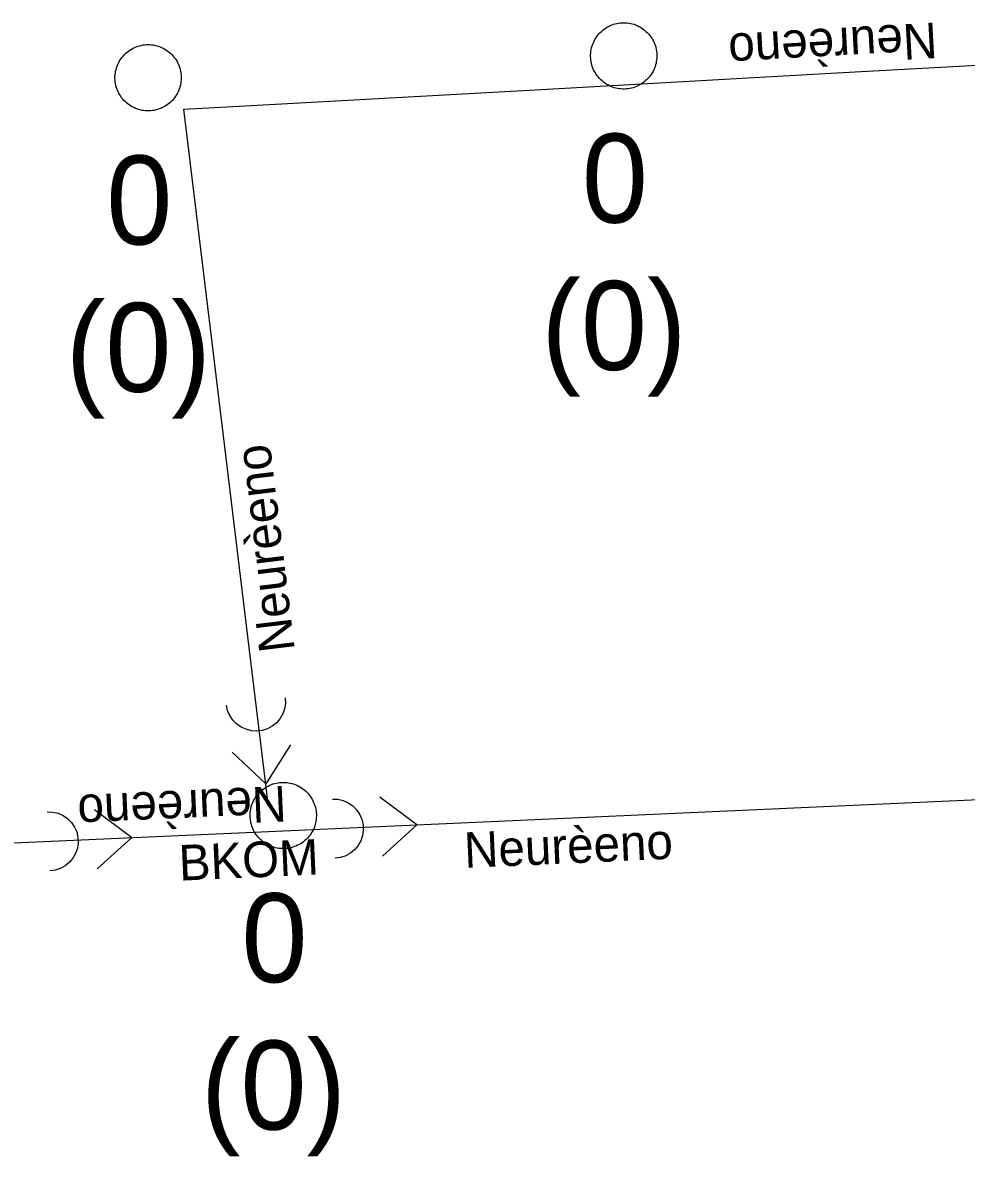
# Model space of a CAD drawing. Extents: x -606452 to -604459, y -1157823 to -1156972.
# Drawn here: x -606057.83 to -606050.7, y -1157141.75 to -1157133.2 of the extents above; entities that cross this region are included whole.
import ezdxf

# ---------------------------------------------------------------- set-up
doc = ezdxf.new("R2010")
doc.units = 0
doc.layers.add('Stoka', color=7, linetype='Continuous')
doc.layers.add('Vstupní šachta stoky', color=7, linetype='Continuous')

msp = doc.modelspace()

# ---------------------------------------------------------------- linework, layer by layer
at = {"layer": 'Stoka'}
for points in [[(-606051.682, -1157133.577), (-606049.56, -1157133.46)], [(-606053.914, -1157133.701), (-606051.682, -1157133.577)], [(-606056.147, -1157133.824), (-606053.914, -1157133.701)], [(-606056.61, -1157133.85), (-606056.147, -1157133.824)], [(-606056.396, -1157135.609), (-606056.61, -1157133.85)], [(-606056.126, -1157137.829), (-606056.396, -1157135.609)], [(-606055.97, -1157139.11), (-606056.126, -1157137.829)], [(-606055.844, -1157138.291), (-606055.842, -1157138.332), (-606055.849, -1157138.373), (-606055.863, -1157138.412), (-606055.883, -1157138.447), (-606055.91, -1157138.479), (-606055.942, -1157138.504), (-606055.979, -1157138.524), (-606056.018, -1157138.536), (-606056.059, -1157138.541), (-606056.1, -1157138.539), (-606056.14, -1157138.528), (-606056.178, -1157138.511), (-606056.211, -1157138.487), (-606056.24, -1157138.458), (-606056.263, -1157138.423), (-606056.279, -1157138.385), (-606056.287, -1157138.345)], [(-606055.99, -1157138.94), (-606056.245, -1157138.7)], [(-606055.989, -1157138.94), (-606055.801, -1157138.646)], [(-606055.488, -1157139.054), (-606055.447, -1157139.056), (-606055.407, -1157139.065), (-606055.369, -1157139.082), (-606055.335, -1157139.105), (-606055.306, -1157139.134), (-606055.283, -1157139.169), (-606055.266, -1157139.206), (-606055.257, -1157139.247), (-606055.255, -1157139.288), (-606055.261, -1157139.329), (-606055.274, -1157139.368), (-606055.294, -1157139.404), (-606055.32, -1157139.435), (-606055.352, -1157139.462), (-606055.388, -1157139.482), (-606055.427, -1157139.495), (-606055.468, -1157139.5)], [(-606054.852, -1157139.249), (-606055.131, -1157139.039)], [(-606049.269, -1157139), (-606051.502, -1157139.1)], [(-606057.004, -1157139.345), (-606057.283, -1157139.135)], [(-606051.502, -1157139.1), (-606053.736, -1157139.2)], [(-606057.64, -1157139.15), (-606057.599, -1157139.152), (-606057.559, -1157139.161), (-606057.521, -1157139.178), (-606057.487, -1157139.201), (-606057.458, -1157139.23), (-606057.435, -1157139.265), (-606057.418, -1157139.302), (-606057.409, -1157139.343), (-606057.407, -1157139.384), (-606057.413, -1157139.425), (-606057.426, -1157139.464), (-606057.446, -1157139.5), (-606057.472, -1157139.531), (-606057.504, -1157139.558), (-606057.54, -1157139.578), (-606057.58, -1157139.591), (-606057.62, -1157139.596)], [(-606053.736, -1157139.2), (-606055.97, -1157139.3)], [(-606055.97, -1157139.3), (-606058.122, -1157139.396)], [(-606054.852, -1157139.249), (-606055.111, -1157139.485)], [(-606057.004, -1157139.346), (-606057.263, -1157139.581)]]:
    msp.add_lwpolyline(points, dxfattribs=at)
at = {"layer": 'Vstupní šachta stoky'}
for p, q in [((-606053.303, -1157133.198), (-606053.29, -1157133.198)), ((-606056.892, -1157133.363), (-606056.879, -1157133.363)), ((-606055.872, -1157138.928), (-606055.859, -1157138.928))]:
    msp.add_line(p, q, dxfattribs=at)
for points in [[(-606053.29, -1157133.198), (-606053.277, -1157133.198), (-606053.264, -1157133.199), (-606053.251, -1157133.201), (-606053.238, -1157133.204), (-606053.225, -1157133.207), (-606053.212, -1157133.21), (-606053.2, -1157133.215), (-606053.188, -1157133.22), (-606053.176, -1157133.226), (-606053.164, -1157133.232), (-606053.153, -1157133.239), (-606053.142, -1157133.247), (-606053.132, -1157133.255), (-606053.122, -1157133.263), (-606053.112, -1157133.272), (-606053.103, -1157133.282), (-606053.095, -1157133.292), (-606053.087, -1157133.303), (-606053.079, -1157133.314), (-606053.072, -1157133.325), (-606053.066, -1157133.337), (-606053.061, -1157133.349), (-606053.056, -1157133.361), (-606053.051, -1157133.373), (-606053.048, -1157133.386), (-606053.045, -1157133.399), (-606053.043, -1157133.412), (-606053.041, -1157133.425), (-606053.04, -1157133.438), (-606053.04, -1157133.451), (-606053.041, -1157133.465), (-606053.042, -1157133.478), (-606053.044, -1157133.491), (-606053.046, -1157133.504), (-606053.05, -1157133.516), (-606053.053, -1157133.529), (-606053.058, -1157133.541), (-606053.063, -1157133.554), (-606053.069, -1157133.565), (-606053.076, -1157133.577), (-606053.083, -1157133.588), (-606053.09, -1157133.599), (-606053.099, -1157133.609), (-606053.107, -1157133.619), (-606053.117, -1157133.628), (-606053.127, -1157133.637), (-606053.137, -1157133.646), (-606053.147, -1157133.653), (-606053.158, -1157133.661), (-606053.17, -1157133.667), (-606053.182, -1157133.673), (-606053.194, -1157133.679), (-606053.206, -1157133.683), (-606053.218, -1157133.688), (-606053.231, -1157133.691), (-606053.244, -1157133.694), (-606053.257, -1157133.696), (-606053.27, -1157133.697), (-606053.283, -1157133.698), (-606053.297, -1157133.698), (-606053.31, -1157133.697), (-606053.323, -1157133.696), (-606053.336, -1157133.694), (-606053.349, -1157133.691), (-606053.362, -1157133.688), (-606053.374, -1157133.683), (-606053.386, -1157133.679), (-606053.398, -1157133.673), (-606053.41, -1157133.667), (-606053.422, -1157133.661), (-606053.433, -1157133.653), (-606053.443, -1157133.646), (-606053.453, -1157133.637), (-606053.463, -1157133.628), (-606053.473, -1157133.619), (-606053.481, -1157133.609), (-606053.49, -1157133.599), (-606053.497, -1157133.588), (-606053.504, -1157133.577), (-606053.511, -1157133.565), (-606053.517, -1157133.554), (-606053.522, -1157133.541), (-606053.527, -1157133.529), (-606053.53, -1157133.516), (-606053.534, -1157133.504), (-606053.536, -1157133.491), (-606053.538, -1157133.478), (-606053.539, -1157133.465), (-606053.54, -1157133.451), (-606053.54, -1157133.438), (-606053.539, -1157133.425), (-606053.537, -1157133.412), (-606053.535, -1157133.399), (-606053.532, -1157133.386), (-606053.529, -1157133.373), (-606053.524, -1157133.361), (-606053.519, -1157133.349), (-606053.514, -1157133.337), (-606053.508, -1157133.325), (-606053.501, -1157133.314)], [(-606053.501, -1157133.314), (-606053.493, -1157133.303), (-606053.485, -1157133.292), (-606053.477, -1157133.282), (-606053.468, -1157133.272), (-606053.458, -1157133.263), (-606053.448, -1157133.255), (-606053.438, -1157133.247), (-606053.427, -1157133.239), (-606053.416, -1157133.232), (-606053.404, -1157133.226), (-606053.392, -1157133.22), (-606053.38, -1157133.215), (-606053.368, -1157133.21), (-606053.355, -1157133.207), (-606053.342, -1157133.204), (-606053.329, -1157133.201), (-606053.316, -1157133.199), (-606053.303, -1157133.198)], [(-606056.879, -1157133.363), (-606056.866, -1157133.363), (-606056.853, -1157133.364), (-606056.84, -1157133.366), (-606056.827, -1157133.369), (-606056.814, -1157133.372), (-606056.801, -1157133.375), (-606056.789, -1157133.38), (-606056.777, -1157133.385), (-606056.765, -1157133.391), (-606056.753, -1157133.397), (-606056.742, -1157133.404), (-606056.731, -1157133.412), (-606056.721, -1157133.42), (-606056.711, -1157133.428), (-606056.701, -1157133.437), (-606056.692, -1157133.447), (-606056.684, -1157133.457), (-606056.676, -1157133.468), (-606056.668, -1157133.479), (-606056.661, -1157133.49), (-606056.655, -1157133.502), (-606056.65, -1157133.514), (-606056.645, -1157133.526), (-606056.64, -1157133.538), (-606056.637, -1157133.551), (-606056.634, -1157133.564), (-606056.632, -1157133.577), (-606056.63, -1157133.59), (-606056.629, -1157133.603), (-606056.629, -1157133.616), (-606056.63, -1157133.63), (-606056.631, -1157133.643), (-606056.633, -1157133.656), (-606056.635, -1157133.669), (-606056.639, -1157133.681), (-606056.642, -1157133.694), (-606056.647, -1157133.706), (-606056.652, -1157133.719), (-606056.658, -1157133.73), (-606056.665, -1157133.742), (-606056.672, -1157133.753), (-606056.679, -1157133.764), (-606056.688, -1157133.774), (-606056.696, -1157133.784), (-606056.706, -1157133.793), (-606056.716, -1157133.802), (-606056.726, -1157133.811), (-606056.736, -1157133.818), (-606056.747, -1157133.826), (-606056.759, -1157133.832), (-606056.771, -1157133.838), (-606056.783, -1157133.844), (-606056.795, -1157133.848), (-606056.807, -1157133.853), (-606056.82, -1157133.856), (-606056.833, -1157133.859), (-606056.846, -1157133.861), (-606056.859, -1157133.862), (-606056.872, -1157133.863), (-606056.886, -1157133.863), (-606056.899, -1157133.862), (-606056.912, -1157133.861), (-606056.925, -1157133.859), (-606056.938, -1157133.856), (-606056.951, -1157133.853), (-606056.963, -1157133.848), (-606056.975, -1157133.844), (-606056.987, -1157133.838), (-606056.999, -1157133.832), (-606057.011, -1157133.826), (-606057.022, -1157133.818), (-606057.032, -1157133.811), (-606057.042, -1157133.802), (-606057.052, -1157133.793), (-606057.062, -1157133.784), (-606057.07, -1157133.774), (-606057.079, -1157133.764), (-606057.086, -1157133.753), (-606057.093, -1157133.742), (-606057.1, -1157133.73), (-606057.106, -1157133.719), (-606057.111, -1157133.706), (-606057.116, -1157133.694), (-606057.119, -1157133.681), (-606057.123, -1157133.669), (-606057.125, -1157133.656), (-606057.127, -1157133.643), (-606057.128, -1157133.63), (-606057.129, -1157133.616), (-606057.129, -1157133.603), (-606057.128, -1157133.59), (-606057.126, -1157133.577), (-606057.124, -1157133.564), (-606057.121, -1157133.551), (-606057.118, -1157133.538), (-606057.113, -1157133.526), (-606057.108, -1157133.514), (-606057.103, -1157133.502), (-606057.097, -1157133.49), (-606057.09, -1157133.479)], [(-606057.09, -1157133.479), (-606057.082, -1157133.468), (-606057.074, -1157133.457), (-606057.066, -1157133.447), (-606057.057, -1157133.437), (-606057.047, -1157133.428), (-606057.037, -1157133.42), (-606057.027, -1157133.412), (-606057.016, -1157133.404), (-606057.005, -1157133.397), (-606056.993, -1157133.391), (-606056.981, -1157133.385), (-606056.969, -1157133.38), (-606056.957, -1157133.375), (-606056.944, -1157133.372), (-606056.931, -1157133.369), (-606056.918, -1157133.366), (-606056.905, -1157133.364), (-606056.892, -1157133.363)], [(-606055.859, -1157138.928), (-606055.846, -1157138.928), (-606055.833, -1157138.929), (-606055.82, -1157138.931), (-606055.807, -1157138.934), (-606055.794, -1157138.937), (-606055.781, -1157138.94), (-606055.769, -1157138.945), (-606055.757, -1157138.95), (-606055.745, -1157138.956), (-606055.733, -1157138.962), (-606055.722, -1157138.969), (-606055.711, -1157138.977), (-606055.701, -1157138.985), (-606055.691, -1157138.993), (-606055.681, -1157139.002), (-606055.672, -1157139.012), (-606055.664, -1157139.022), (-606055.656, -1157139.033), (-606055.648, -1157139.044), (-606055.641, -1157139.055), (-606055.635, -1157139.067), (-606055.63, -1157139.079), (-606055.625, -1157139.091), (-606055.62, -1157139.103), (-606055.617, -1157139.116), (-606055.614, -1157139.129), (-606055.612, -1157139.142), (-606055.61, -1157139.155), (-606055.609, -1157139.168), (-606055.609, -1157139.181), (-606055.61, -1157139.195), (-606055.611, -1157139.208), (-606055.613, -1157139.221), (-606055.615, -1157139.234), (-606055.619, -1157139.246), (-606055.622, -1157139.259), (-606055.627, -1157139.271), (-606055.632, -1157139.284), (-606055.638, -1157139.295), (-606055.645, -1157139.307), (-606055.652, -1157139.318), (-606055.659, -1157139.329), (-606055.668, -1157139.339), (-606055.676, -1157139.349), (-606055.686, -1157139.358), (-606055.696, -1157139.367), (-606055.706, -1157139.376), (-606055.716, -1157139.383), (-606055.727, -1157139.391), (-606055.739, -1157139.397), (-606055.751, -1157139.403), (-606055.763, -1157139.409), (-606055.775, -1157139.413), (-606055.787, -1157139.418), (-606055.8, -1157139.421), (-606055.813, -1157139.424), (-606055.826, -1157139.426), (-606055.839, -1157139.427), (-606055.852, -1157139.428), (-606055.866, -1157139.428), (-606055.879, -1157139.427), (-606055.892, -1157139.426), (-606055.905, -1157139.424), (-606055.918, -1157139.421), (-606055.931, -1157139.418), (-606055.943, -1157139.413), (-606055.955, -1157139.409), (-606055.967, -1157139.403), (-606055.979, -1157139.397), (-606055.991, -1157139.391), (-606056.002, -1157139.383), (-606056.012, -1157139.376), (-606056.022, -1157139.367), (-606056.032, -1157139.358), (-606056.042, -1157139.349), (-606056.05, -1157139.339), (-606056.059, -1157139.329), (-606056.066, -1157139.318), (-606056.073, -1157139.307), (-606056.08, -1157139.295), (-606056.086, -1157139.284), (-606056.091, -1157139.271), (-606056.096, -1157139.259), (-606056.099, -1157139.246), (-606056.103, -1157139.234), (-606056.105, -1157139.221), (-606056.107, -1157139.208), (-606056.108, -1157139.195), (-606056.109, -1157139.181), (-606056.109, -1157139.168), (-606056.108, -1157139.155), (-606056.106, -1157139.142), (-606056.104, -1157139.129), (-606056.101, -1157139.116), (-606056.098, -1157139.103), (-606056.093, -1157139.091), (-606056.088, -1157139.079), (-606056.083, -1157139.067), (-606056.077, -1157139.055), (-606056.07, -1157139.044)], [(-606056.07, -1157139.044), (-606056.062, -1157139.033), (-606056.054, -1157139.022), (-606056.046, -1157139.012), (-606056.037, -1157139.002), (-606056.027, -1157138.993), (-606056.017, -1157138.985), (-606056.007, -1157138.977), (-606055.996, -1157138.969), (-606055.985, -1157138.962), (-606055.973, -1157138.956), (-606055.961, -1157138.95), (-606055.949, -1157138.945), (-606055.937, -1157138.94), (-606055.924, -1157138.937), (-606055.911, -1157138.934), (-606055.898, -1157138.931), (-606055.885, -1157138.929), (-606055.872, -1157138.928)]]:
    msp.add_lwpolyline(points, dxfattribs=at)

# ---------------------------------------------------------------- texts
at = {"layer": 'Stoka'}
for s, rotation, p in [('Neurèeno', 183.16632, (-606050.932, -1157133.196)), ('Neurèeno', 96.93726, (-606055.771, -1157137.93)), ('Neurèeno', 182.56376, (-606055.842, -1157138.954)), ('Neurèeno', 2.56377, (-606054.489, -1157139.574)), ('BKOM', 2.54994, (-606056.642, -1157139.67))]:
    msp.add_text(s, height=0.26833, rotation=rotation, dxfattribs=at).set_placement(p)
at = {"layer": 'Vstupní šachta stoky'}
for s, height, p in [('0', 0.6708, (-606053.606, -1157134.706)), ('0', 0.6708, (-606057.195, -1157134.871)), ('(0)', 0.67082, (-606053.912, -1157135.817)), ('(0)', 0.67082, (-606057.501, -1157135.982)), ('0', 0.6708, (-606056.175, -1157140.436)), ('(0)', 0.67082, (-606056.481, -1157141.547))]:
    msp.add_text(s, height=height, dxfattribs=at).set_placement(p)

doc.saveas('drawing.dxf')
